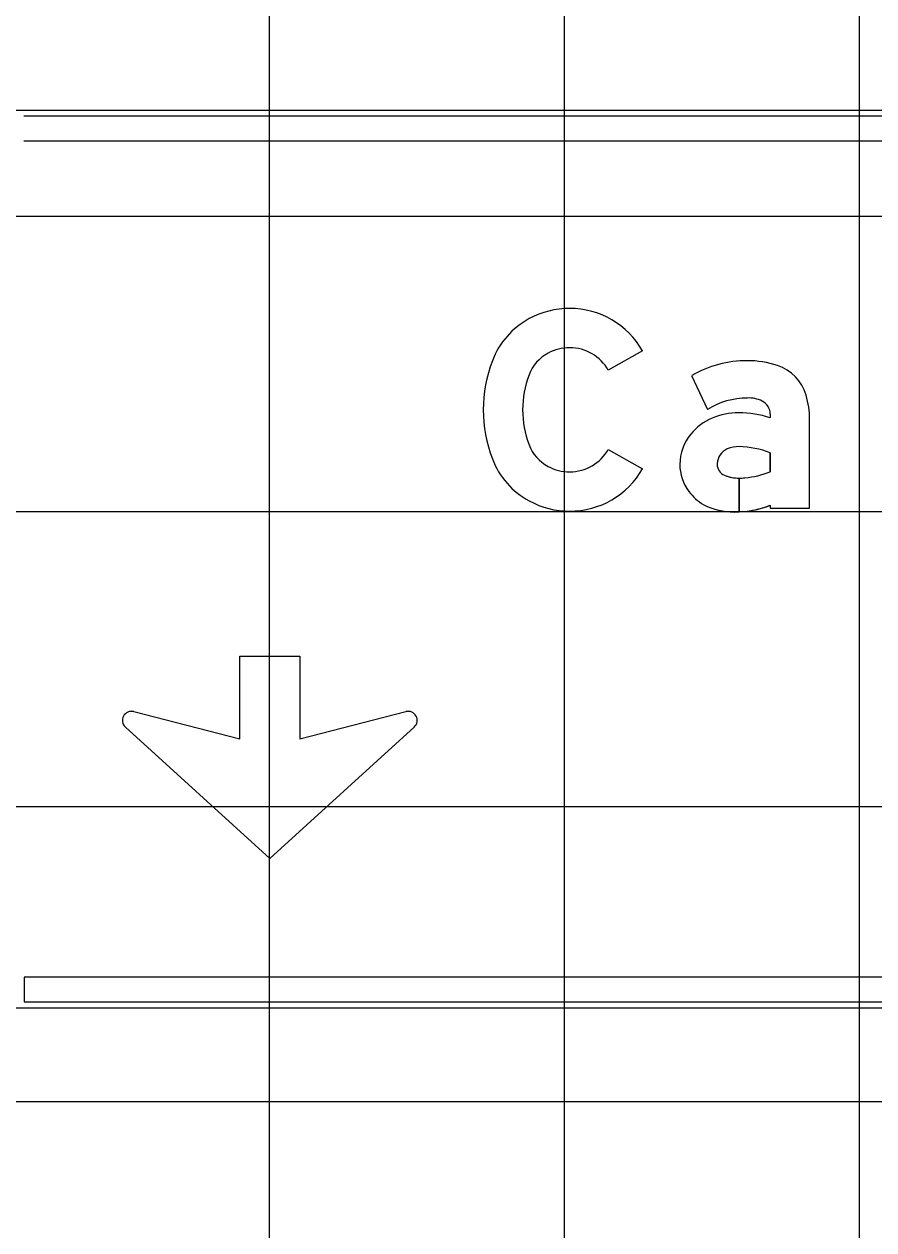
# Model space of a CAD drawing. Extents: x 1797809 to 2198143, y 249608 to 1237864.
# Drawn here: x 2196303.04 to 2196308.8, y 1237293.24 to 1237301.41 of the extents above; entities that cross this region are included whole.
import ezdxf

# ---------------------------------------------------------------- set-up
doc = ezdxf.new("R2010")
doc.units = 0
for name, color, linetype in [('GSBWFILL', 7, 'Continuous'), ('GSCOLORFILL', 7, 'Continuous'), ('GSDIMS', 7, 'Continuous'), ('GSOUTLINE', 7, 'Continuous'), ('GSSHT', 7, 'Continuous')]:
    doc.layers.add(name, color=color, linetype=linetype)

msp = doc.modelspace()

# ---------------------------------------------------------------- linework, layer by layer
at = {"layer": 'GSBWFILL'}
for points in [[(2196307.2352, 1237299.1942), (2196307.0034, 1237299.0628)], [(2196307.5684, 1237299.0277), (2196307.6754, 1237298.7968)], [(2196308.101, 1237298.7644), (2196308.101, 1237298.7398)], [(2196308.101, 1237298.1474), (2196308.101, 1237298.1287), (2196308.3674, 1237298.1287), (2196308.3674, 1237298.7298)], [(2196307.0034, 1237298.5266), (2196307.2352, 1237298.3953)], [(2196308.101, 1237298.504), (2196308.101, 1237298.3746)], [(2196307.8912, 1237298.103), (2196307.8912, 1237298.3315)], [(2196307.8913, 1237298.3315), (2196307.8913, 1237298.103)], [(2196303.7869, 1237296.7494), (2196304.5064, 1237296.5646), (2196304.5064, 1237297.1249), (2196304.9119, 1237297.1249), (2196304.9119, 1237296.5646), (2196305.6314, 1237296.7494)], [(2196305.688, 1237296.6445), (2196304.7091, 1237295.7536), (2196303.7302, 1237296.6445)]]:
    msp.add_lwpolyline(points, dxfattribs=at)
for centre, start, end in [((2196303.7716, 1237296.6899), 75.59252, 227.69521), ((2196305.6467, 1237296.6899), 312.30479, 104.40748)]:
    msp.add_arc(centre, 0.0614, start, end, dxfattribs=at)
for centre, major_axis, ratio, start_param, end_param in [((2196306.7417, 1237298.9061), (0, 0.5756), 0.999997, 0, 0.495249), ((2196306.7417, 1237298.9145), (0, 0.5672), 0.999997, 5.228016, 6.283185), ((2196306.7277, 1237298.932), (0, 0.5461), 0.999997, 0.495249, 1.205818), ((2196306.7417, 1237298.9061), (0, 0.3092), 0.999997, 0, 0.495249), ((2196306.7417, 1237298.9145), (0, 0.3008), 0.999997, 5.228016, 6.283185), ((2196307.0871, 1237298.7947), (0, 0.9308), 0.999997, 1.205818, 1.935775), ((2196306.7277, 1237298.932), (0, 0.2797), 0.999997, 0.495249, 1.205818), ((2196307.9463, 1237298.3642), (0, 0.7635), 0.999996, 0, 0.517719), ((2196307.9463, 1237298.4757), (0, 0.652), 0.999996, 5.96613, 6.283185), ((2196307.0871, 1237298.7947), (0, 0.6644), 0.999997, 1.205818, 1.935775), ((2196308.0561, 1237298.8105), (0, 0.2997), 0.999996, 4.997165, 5.96613), ((2196307.9463, 1237298.3642), (0, 0.5104), 0.999996, 0, 0.559495), ((2196307.9558, 1237298.6731), (0, 0.2018), 0.999996, 5.822746, 6.330435), ((2196308.0011, 1237298.7644), (0, 0.0999), 0.999996, 4.712389, 5.822746), ((2196307.7804, 1237298.7298), (0, 0.587), 0.999996, 4.712389, 4.997165), ((2196307.8873, 1237298.3179), (0, 0.4568), 0.999996, 0, 0.404512), ((2196307.8873, 1237298.1022), (0, 0.6725), 0.999996, 5.959871, 6.283185), ((2196307.8561, 1237298.3859), (0, 0.382), 0.999996, 0.399285, 0.87593), ((2196307.8091, 1237298.425), (0, 0.3208), 0.999996, 0.87593, 1.570796), ((2196306.7277, 1237298.6574), (0, 0.2797), 0.999997, 1.935775, 2.646344), ((2196306.7417, 1237298.6749), (0, 0.3008), 0.999997, 3.141593, 4.196762), ((2196307.8546, 1237298.4253), (0, 0.1132), 0.999996, 0.408547, 1.530785), ((2196307.8861, 1237298.3525), (0, 0.1926), 0.999996, 6.259455, 6.691732), ((2196307.8721, 1237297.8904), (0, 0.6549), 0.999996, 5.926185, 6.254823), ((2196306.7277, 1237298.6574), (0, 0.5461), 0.999997, 1.935775, 2.646344), ((2196306.7417, 1237298.6834), (0, 0.3092), 0.999997, 2.646344, 3.141593), ((2196306.7417, 1237298.6749), (0, 0.5672), 0.999997, 3.141593, 4.196762), ((2196307.7949, 1237298.425), (0, 0.3066), 0.999996, 1.570796, 2.21394), ((2196307.8619, 1237298.425), (0, 0.1206), 0.999996, 1.530785, 1.570796), ((2196307.8213, 1237298.425), (0, 0.0799), 0.999996, 1.570796, 2.757027), ((2196307.8757, 1237298.9476), (0, 0.6157), 0.999996, 3.228562, 3.516221), ((2196307.8912, 1237298.5979), (0, 0.2664), 0.999996, 2.757027, 3.141593), ((2196307.8912, 1237298.5979), (0, 0.2664), 0.999996, 3.141843, 3.28451), ((2196307.8221, 1237298.4454), (0, 0.3406), 0.999996, 2.21394, 2.611125), ((2196306.7417, 1237298.6834), (0, 0.5756), 0.999997, 2.646344, 3.141593), ((2196307.857, 1237298.5604), (0, 0.4583), 0.999996, 2.672443, 3.141593), ((2196307.857, 1237298.782), (0, 0.6799), 0.999996, 3.192057, 3.508644), ((2196307.857, 1237298.782), (0, 0.6799), 0.999996, 3.141593, 3.191959)]:
    msp.add_ellipse(centre, major_axis=major_axis, ratio=ratio, start_param=start_param, end_param=end_param, dxfattribs=at)
at = {"layer": 'GSCOLORFILL'}
for p, q in [((2196318.3697, 1237300.7844), (2196303.0434, 1237300.7844)), ((2196303.0434, 1237300.6179), (2196318.3697, 1237300.6179)), ((2196318.3697, 1237294.9486), (2196303.045, 1237294.9486)), ((2196303.045, 1237294.9486), (2196303.045, 1237294.7821)), ((2196303.045, 1237294.7821), (2196318.3697, 1237294.7821))]:
    msp.add_line(p, q, dxfattribs=at)
for points in [[(2196307.2352, 1237299.1942), (2196307.0034, 1237299.0628)], [(2196307.5684, 1237299.0277), (2196307.6754, 1237298.7968)], [(2196308.101, 1237298.7644), (2196308.101, 1237298.7398)], [(2196308.101, 1237298.1474), (2196308.101, 1237298.1287), (2196308.3674, 1237298.1287), (2196308.3674, 1237298.7298)], [(2196307.0034, 1237298.5266), (2196307.2352, 1237298.3953)], [(2196308.101, 1237298.504), (2196308.101, 1237298.3746)], [(2196307.8912, 1237298.103), (2196307.8912, 1237298.3315)], [(2196307.8913, 1237298.3315), (2196307.8913, 1237298.103)], [(2196303.7869, 1237296.7494), (2196304.5064, 1237296.5646), (2196304.5064, 1237297.1249), (2196304.9119, 1237297.1249), (2196304.9119, 1237296.5646), (2196305.6314, 1237296.7494)], [(2196305.688, 1237296.6445), (2196304.7091, 1237295.7536), (2196303.7302, 1237296.6445)]]:
    msp.add_lwpolyline(points, dxfattribs=at)
for centre, start, end in [((2196303.7716, 1237296.6899), 75.59252, 227.69521), ((2196305.6467, 1237296.6899), 312.30479, 104.40748)]:
    msp.add_arc(centre, 0.0614, start, end, dxfattribs=at)
for centre, major_axis, ratio, start_param, end_param in [((2196306.7417, 1237298.9061), (0, 0.5756), 0.999997, 0, 0.495249), ((2196306.7417, 1237298.9145), (0, 0.5672), 0.999997, 5.228016, 6.283185), ((2196306.7277, 1237298.932), (0, 0.5461), 0.999997, 0.495249, 1.205818), ((2196306.7417, 1237298.9061), (0, 0.3092), 0.999997, 0, 0.495249), ((2196306.7417, 1237298.9145), (0, 0.3008), 0.999997, 5.228016, 6.283185), ((2196307.0871, 1237298.7947), (0, 0.9308), 0.999997, 1.205818, 1.935775), ((2196306.7277, 1237298.932), (0, 0.2797), 0.999997, 0.495249, 1.205818), ((2196307.9463, 1237298.3642), (0, 0.7635), 0.999996, 0, 0.517719), ((2196307.9463, 1237298.4757), (0, 0.652), 0.999996, 5.96613, 6.283185), ((2196307.0871, 1237298.7947), (0, 0.6644), 0.999997, 1.205818, 1.935775), ((2196308.0561, 1237298.8105), (0, 0.2997), 0.999996, 4.997165, 5.96613), ((2196307.9463, 1237298.3642), (0, 0.5104), 0.999996, 0, 0.559495), ((2196307.9558, 1237298.6731), (0, 0.2018), 0.999996, 5.822746, 6.330435), ((2196308.0011, 1237298.7644), (0, 0.0999), 0.999996, 4.712389, 5.822746), ((2196307.7804, 1237298.7298), (0, 0.587), 0.999996, 4.712389, 4.997165), ((2196307.8873, 1237298.3179), (0, 0.4568), 0.999996, 0, 0.404512), ((2196307.8873, 1237298.1022), (0, 0.6725), 0.999996, 5.959871, 6.283185), ((2196307.8561, 1237298.3859), (0, 0.382), 0.999996, 0.399285, 0.87593), ((2196307.8091, 1237298.425), (0, 0.3208), 0.999996, 0.87593, 1.570796), ((2196306.7277, 1237298.6574), (0, 0.2797), 0.999997, 1.935775, 2.646344), ((2196306.7417, 1237298.6749), (0, 0.3008), 0.999997, 3.141593, 4.196762), ((2196307.8546, 1237298.4253), (0, 0.1132), 0.999996, 0.408547, 1.530785), ((2196307.8861, 1237298.3525), (0, 0.1926), 0.999996, 6.259455, 6.691732), ((2196307.8721, 1237297.8904), (0, 0.6549), 0.999996, 5.926185, 6.254823), ((2196306.7277, 1237298.6574), (0, 0.5461), 0.999997, 1.935775, 2.646344), ((2196306.7417, 1237298.6834), (0, 0.3092), 0.999997, 2.646344, 3.141593), ((2196306.7417, 1237298.6749), (0, 0.5672), 0.999997, 3.141593, 4.196762), ((2196307.7949, 1237298.425), (0, 0.3066), 0.999996, 1.570796, 2.21394), ((2196307.8619, 1237298.425), (0, 0.1206), 0.999996, 1.530785, 1.570796), ((2196307.8213, 1237298.425), (0, 0.0799), 0.999996, 1.570796, 2.757027), ((2196307.8757, 1237298.9476), (0, 0.6157), 0.999996, 3.228562, 3.516221), ((2196307.8912, 1237298.5979), (0, 0.2664), 0.999996, 2.757027, 3.141593), ((2196307.8912, 1237298.5979), (0, 0.2664), 0.999996, 3.141843, 3.28451), ((2196307.8221, 1237298.4454), (0, 0.3406), 0.999996, 2.21394, 2.611125), ((2196306.7417, 1237298.6834), (0, 0.5756), 0.999997, 2.646344, 3.141593), ((2196307.857, 1237298.5604), (0, 0.4583), 0.999996, 2.672443, 3.141593), ((2196307.857, 1237298.782), (0, 0.6799), 0.999996, 3.192057, 3.508644), ((2196307.857, 1237298.782), (0, 0.6799), 0.999996, 3.141593, 3.191959)]:
    msp.add_ellipse(centre, major_axis=major_axis, ratio=ratio, start_param=start_param, end_param=end_param, dxfattribs=at)
at = {"layer": 'GSDIMS'}
for p, q in [((2196286.0795, 1237300.8249), (2196326.215, 1237300.8249)), ((2196286.0795, 1237294.7416), (2196326.215, 1237294.7416))]:
    msp.add_line(p, q, dxfattribs=at)
at = {"layer": 'GSOUTLINE'}
for points in [[(2196307.2352, 1237299.1942), (2196307.0034, 1237299.0628)], [(2196307.5684, 1237299.0277), (2196307.6754, 1237298.7968)], [(2196308.101, 1237298.7644), (2196308.101, 1237298.7398)], [(2196308.101, 1237298.1474), (2196308.101, 1237298.1287), (2196308.3674, 1237298.1287), (2196308.3674, 1237298.7298)], [(2196307.0034, 1237298.5266), (2196307.2352, 1237298.3953)], [(2196308.101, 1237298.3746), (2196308.101, 1237298.504)], [(2196303.7869, 1237296.7494), (2196304.5064, 1237296.5646), (2196304.5064, 1237297.1249), (2196304.9119, 1237297.1249), (2196304.9119, 1237296.5646), (2196305.6314, 1237296.7494)], [(2196305.688, 1237296.6445), (2196304.7091, 1237295.7536), (2196303.7302, 1237296.6445)]]:
    msp.add_lwpolyline(points, dxfattribs=at)
for centre, start, end in [((2196303.7716, 1237296.6899), 75.59252, 227.69521), ((2196305.6467, 1237296.6899), 312.30479, 104.40748)]:
    msp.add_arc(centre, 0.0614, start, end, dxfattribs=at)
for centre, major_axis, ratio, start_param, end_param in [((2196306.7417, 1237298.9061), (0, 0.5756), 0.999997, 0, 0.495249), ((2196306.7417, 1237298.9145), (0, 0.5672), 0.999997, 5.228016, 6.283185), ((2196306.7277, 1237298.932), (0, 0.5461), 0.999997, 0.495249, 1.205818), ((2196306.7417, 1237298.9061), (0, 0.3092), 0.999997, 0, 0.495249), ((2196306.7417, 1237298.9145), (0, 0.3008), 0.999997, 5.228016, 6.283185), ((2196307.0871, 1237298.7947), (0, 0.9308), 0.999997, 1.205818, 1.935775), ((2196306.7277, 1237298.932), (0, 0.2797), 0.999997, 0.495249, 1.205818), ((2196307.9463, 1237298.3642), (0, 0.7635), 0.999996, 6.283185, 6.800904), ((2196307.9463, 1237298.4757), (0, 0.652), 0.999996, 5.96613, 6.283185), ((2196307.0871, 1237298.7947), (0, 0.6644), 0.999997, 1.205818, 1.935775), ((2196308.0561, 1237298.8105), (0, 0.2997), 0.999996, 4.997165, 5.96613), ((2196307.9463, 1237298.3642), (0, 0.5104), 0.999996, 0, 0.559495), ((2196307.9558, 1237298.6731), (0, 0.2018), 0.999996, 5.822746, 6.330435), ((2196308.0011, 1237298.7644), (0, 0.0999), 0.999996, 4.712389, 5.822746), ((2196307.7804, 1237298.7298), (0, 0.587), 0.999996, 4.712389, 4.997165), ((2196307.8873, 1237298.3179), (0, 0.4568), 0.999996, 0, 0.404512), ((2196307.8873, 1237298.1022), (0, 0.6725), 0.999996, 5.959871, 6.283185), ((2196307.8561, 1237298.3859), (0, 0.382), 0.999996, 0.399285, 0.87593), ((2196307.8091, 1237298.425), (0, 0.3208), 0.999996, 0.87593, 1.570796), ((2196306.7277, 1237298.6574), (0, 0.2797), 0.999997, 1.935775, 2.646344), ((2196306.7417, 1237298.6749), (0, 0.3008), 0.999997, 3.141593, 4.196762), ((2196307.8546, 1237298.4253), (0, 0.1132), 0.999996, 0.408547, 1.530785), ((2196307.8861, 1237298.3525), (0, 0.1926), 0.999996, 6.25958, 6.691732), ((2196307.8721, 1237297.8904), (0, 0.6549), 0.999996, 5.926185, 6.254787), ((2196307.8904, 1237298.535), (0, 0.00999), 0.999996, 6.254787, 6.25958), ((2196306.7277, 1237298.6574), (0, 0.5461), 0.999997, 1.935775, 2.646344), ((2196306.7417, 1237298.6834), (0, 0.3092), 0.999997, 2.646344, 3.141593), ((2196306.7417, 1237298.6749), (0, 0.5672), 0.999997, 3.141593, 4.196762), ((2196307.7949, 1237298.425), (0, 0.3066), 0.999996, 1.570796, 2.21394), ((2196307.8619, 1237298.425), (0, 0.1206), 0.999996, 1.530785, 1.570796), ((2196307.8213, 1237298.425), (0, 0.0799), 0.999996, 1.570796, 2.757027), ((2196307.8757, 1237298.9476), (0, 0.6157), 0.999996, 3.228562, 3.516221), ((2196307.8912, 1237298.5979), (0, 0.2664), 0.999996, 2.757027, 3.28451), ((2196307.8221, 1237298.4454), (0, 0.3406), 0.999996, 2.21394, 2.611125), ((2196306.7417, 1237298.6834), (0, 0.5756), 0.999997, 2.646344, 3.141593), ((2196307.857, 1237298.5604), (0, 0.4583), 0.999996, 2.672443, 3.141593), ((2196307.857, 1237298.782), (0, 0.6799), 0.999996, 3.141593, 3.508644)]:
    msp.add_ellipse(centre, major_axis=major_axis, ratio=ratio, start_param=start_param, end_param=end_param, dxfattribs=at)
at = {"layer": 'GSSHT'}
for p, q in [((2196304.7065, 1237258.1062), (2196304.7065, 1237318.1062)), ((2196306.7065, 1237258.1062), (2196306.7065, 1237318.1062)), ((2196308.7065, 1237258.1062), (2196308.7065, 1237318.1062)), ((2196264.7065, 1237300.1062), (2196394.7065, 1237300.1062)), ((2196264.7065, 1237298.1062), (2196394.7065, 1237298.1062)), ((2196264.7065, 1237296.1062), (2196394.7065, 1237296.1062)), ((2196264.7065, 1237294.1062), (2196394.7065, 1237294.1062))]:
    msp.add_line(p, q, dxfattribs=at)

doc.saveas('drawing.dxf')
